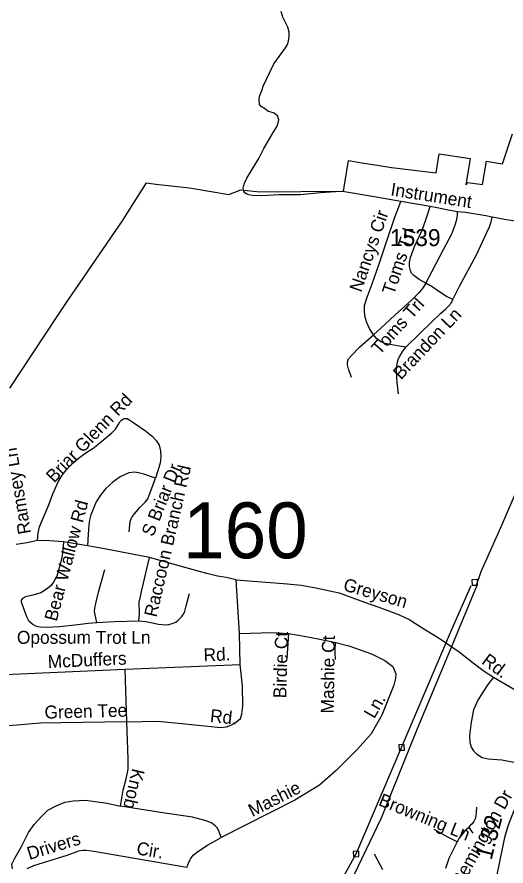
# Model space of a CAD drawing. Extents: x 2220236 to 2384410, y 720751 to 894131.
# Drawn here: x 2354061 to 2357653, y 819071 to 825303 of the extents above; entities that cross this region are included whole.
import ezdxf

# ---------------------------------------------------------------- set-up
doc = ezdxf.new("R2010")
doc.units = 0
doc.layers.add('Default', color=7, linetype='Continuous')

msp = doc.modelspace()

# ---------------------------------------------------------------- linework, layer by layer
at = {"layer": 'Default'}
for p, q in [((2354579.5, 821421.1), (2354401.9, 821451.5)), ((2355696.1, 820778.7), (2355671.2, 821172.7)), ((2355700.8, 820550.8), (2355696.1, 820778.7)), ((2353892.4, 820473.1), (2354855.4, 820516.7)), ((2354855.4, 820516.7), (2355700.8, 820550.8)), ((2354868.1, 820129), (2354855.4, 820516.7)), ((2357379.4, 819354.1), (2357409.3, 819311.5)), ((2356683, 819161.4), (2356746.2, 819045.8))]:
    msp.add_line(p, q, dxfattribs=at)
for points in [[(2359330.1, 825514.6), (2359079.2, 824929.6), (2358900.3, 824511.7), (2358699.7, 824067.4), (2358559.6, 823750), (2358429.4, 823442.5), (2358279.6, 823092.8), (2358061.8, 822580.3), (2357880.8, 822164.3), (2357732.9, 821832.5), (2357620.2, 821569.4), (2357468.1, 821231.6), (2357433.5, 821129.2)], [(2356697.9, 823981.3), (2356451, 824022.5), (2356399, 824019.8), (2356289.1, 824012.5), (2356139.4, 823998.8), (2355985.4, 823996.9), (2355859.6, 823991.3), (2355789.5, 823992.7), (2355763.4, 823998.2), (2355743.3, 824006), (2355735.3, 824011.9), (2355727.1, 824025.7), (2355723, 824043.8), (2355724.8, 824057.9), (2355732.5, 824083.8), (2355748.1, 824120), (2355836.2, 824265.1), (2355873.4, 824337.5), (2355942, 824456.3), (2355971.4, 824500.5), (2355979.1, 824526.7), (2355982.8, 824548.8), (2355974.5, 824576.7), (2355950.3, 824596.3), (2355904, 824611.7), (2355886, 824627.5), (2355853.6, 824645.2), (2355841.6, 824661.1), (2355839.1, 824693), (2355842.7, 824723), (2355862.2, 824769.2), (2355869.9, 824795.3), (2355947.9, 824958.1), (2356032.5, 825077.1), (2356048.1, 825101.3), (2356055.9, 825125.4), (2356059.5, 825159.4), (2356059, 825191.3), (2356050.6, 825229.2), (2356013.8, 825302.7), (2356001.2, 825342.7)], [(2354009.5, 822579.4), (2354356.2, 823104.4), (2354434, 823222.2), (2354519.2, 823346.5), (2354839.8, 823814.9), (2354842.2, 823818.2), (2355012.2, 824085), (2355012.8, 824086.6), (2355079.5, 824077.1), (2355326.8, 824049.6), (2355617.8, 824000.1), (2355704.5, 824033.4), (2355844.8, 824020), (2356448, 824024.2), (2356459, 824022.4), (2356464.5, 824054.2), (2356495.8, 824249.2), (2356608.5, 824229.7), (2356705.5, 824214.6), (2356812.5, 824197.7), (2356815, 824197.3), (2357036.5, 824171.2), (2357138.2, 824159.1), (2357161.8, 824299.2), (2357389.5, 824263.2), (2357357.8, 824072.1), (2357372.8, 824089.2), (2357479.8, 824073.4), (2357508, 824244.1), (2357579.5, 824232.6), (2357626.2, 824225), (2357627.2, 824224.8), (2357700.8, 824445.7)], [(2354009.5, 822579.4), (2354356.2, 823104.4), (2354434, 823222.2), (2354519.2, 823346.5), (2354839.8, 823814.9), (2354842.2, 823818.2), (2355012.2, 824085), (2355012.8, 824086.6), (2355079.5, 824077.1), (2355326.8, 824049.6), (2355617.8, 824000.1), (2355704.5, 824033.4), (2355844.8, 824020), (2356448, 824024.2), (2356459, 824022.4), (2356464.5, 824054.2), (2356495.8, 824249.2), (2356608.5, 824229.7), (2356705.5, 824214.6), (2356812.5, 824197.7), (2356815, 824197.3), (2357036.5, 824171.2), (2357138.2, 824159.1), (2357161.8, 824299.2), (2357389.5, 824263.2), (2357357.8, 824072.1), (2357372.8, 824089.2), (2357479.8, 824073.4), (2357508, 824244.1), (2357579.5, 824232.6), (2357626.2, 824225), (2357627.2, 824224.8), (2357700.8, 824445.7)], [(2356680.2, 822970.6), (2356649.4, 823017.6), (2356628.3, 823064.7), (2356615.3, 823110.1), (2356612.1, 823149), (2356613.7, 823186.3), (2356631.5, 823246.4), (2356668.8, 823343.7), (2356720.7, 823491.3), (2356779.1, 823668.1), (2356833.4, 823826.3), (2356879.5, 823949.5)], [(2358946.6, 823398.8), (2358894.7, 823428), (2358812, 823462.1), (2358611, 823535.1), (2358286, 823641.4), (2358099.5, 823698.1), (2357890.4, 823769.5), (2357763.9, 823797.1), (2357642.3, 823816.6), (2357551.4, 823833.7), (2357504.5, 823842.5), (2357355.4, 823866.9), (2357297.2, 823874.1), (2357226.8, 823886.3), (2357146.2, 823902.9), (2357095.3, 823911.8), (2356879.5, 823949.5), (2356697.9, 823981.3)], [(2357063.6, 823349.4), (2357014.9, 823376.9), (2356976, 823404.5), (2356958.2, 823422.4), (2356950.1, 823441.8), (2356943.6, 823472.7), (2356943.6, 823500.2), (2356951.7, 823537.5), (2356980.9, 823618.7), (2357036, 823738.7), (2357063.6, 823814.9), (2357095.3, 823911.8)], [(2357063.6, 823349.4), (2357110.6, 823438.6), (2357196.5, 823600.8), (2357254.9, 823711.1), (2357277.6, 823769.5), (2357290.5, 823816.6), (2357295.4, 823849), (2357297.2, 823874.1)], [(2357261.4, 823229.3), (2357310, 823328.3), (2357434.8, 823557), (2357509.4, 823716), (2357530.5, 823763), (2357543.5, 823800.3), (2357551.4, 823833.7)], [(2357063.6, 823349.4), (2357044.1, 823318.5), (2357013.3, 823278), (2356956.6, 823222.8), (2356836.6, 823114.1), (2356765.3, 823049.3), (2356680.2, 822970.6)], [(2357261.4, 823229.3), (2357216, 823252), (2357151.1, 823292.6), (2357109, 823321.8), (2357063.6, 823349.4)], [(2356916.9, 822879.7), (2357018.2, 822977.9), (2357105.7, 823062.2), (2357170.6, 823125.5), (2357209.5, 823161.2), (2357228.9, 823180.7), (2357248.4, 823203.4), (2357261.4, 823229.3)], [(2356518, 822655.9), (2356495.3, 822720.7), (2356488.9, 822749.9), (2356488.9, 822772.7), (2356495.3, 822793.7), (2356516.4, 822818.1), (2356576.4, 822879.7), (2356680.2, 822970.6)], [(2356916.9, 822879.7), (2356869.8, 822886.2), (2356813.1, 822895.9), (2356764.5, 822907.3), (2356733.7, 822918.7), (2356712.6, 822933.3), (2356698, 822946.2), (2356680.2, 822970.6)], [(2356861.7, 822537.4), (2356852, 822620.2), (2356848.8, 822698), (2356850.4, 822743.5), (2356855.3, 822769.4), (2356861.7, 822795.4), (2356871.5, 822813.2), (2356890.9, 822844), (2356916.9, 822879.7)], [(2354212.4, 821460.8), (2354216.7, 821517.2), (2354226.9, 821559.7), (2354257.5, 821636.3), (2354294.9, 821723), (2354323.8, 821802.9), (2354362.9, 821891.4), (2354391.8, 821940.7), (2354430.9, 821988.3), (2354470, 822029.1), (2354510.8, 822063.1), (2354560.1, 822098.9), (2354627.2, 822142.2), (2354698.6, 822201.7), (2354756.4, 822251.1), (2354783.6, 822276.6), (2354804, 822310.6), (2354815.9, 822331), (2354829.4, 822344.6), (2354839.6, 822353.1), (2354848.1, 822356.5), (2354856.6, 822356.5), (2354870.2, 822356.5), (2354890.6, 822344.6), (2354919.5, 822324.2), (2355004.5, 822264.7), (2355053.8, 822227.3), (2355086.1, 822191.5), (2355104.8, 822159.2), (2355115, 822118.4), (2355116.7, 822077.6), (2355111.6, 822028.3), (2355092.9, 821963.7), (2355078.4, 821916.9)], [(2355078.4, 821916.9), (2354993.5, 821947.5), (2354954.4, 821957.7), (2354923.8, 821962.8), (2354883, 821956), (2354855.8, 821945.8), (2354818.4, 821927.1), (2354764, 821889.7), (2354711.3, 821840.4), (2354673.9, 821792.7), (2354643.3, 821745.1), (2354619.5, 821690.7), (2354602.6, 821648.2), (2354592.4, 821609.1), (2354589, 821576.7), (2354583.9, 821507), (2354579.5, 821421.1)], [(2354885.5, 821524.7), (2354891.5, 821600.6), (2354901.7, 821626.1), (2354923.8, 821656.7), (2354962.9, 821702.6), (2355005.4, 821745.1), (2355020.7, 821765.5), (2355037.6, 821806.3), (2355078.4, 821916.9)], [(2354212.4, 821460.8), (2354134.9, 821442.9), (2354054.9, 821431.5)], [(2354401.9, 821451.5), (2354398.6, 821384.6), (2354390.1, 821336.9), (2354371.4, 821260.4), (2354352.7, 821197.5), (2354332.3, 821158.4), (2354311.9, 821131.2), (2354284.7, 821107.4), (2354237.1, 821076.7), (2354177.7, 821059.7), (2354123.3, 821046.1), (2354101.2, 821034.2), (2354091, 821022.3), (2354091, 821010.4), (2354114.3, 820949.1), (2354131.2, 820901.8), (2354145.9, 820874.4), (2354161.7, 820858.6), (2354178.5, 820845), (2354197.4, 820833.4), (2354213.2, 820830.2), (2354234.2, 820827.1), (2354283.6, 820825), (2354373, 820830.2), (2354506.5, 820843.9), (2354583.3, 820854.4), (2354646.4, 820859.7)], [(2354401.9, 821451.5), (2354299.4, 821459.1), (2354212.4, 821460.8)], [(2355034.4, 821335.9), (2354703.1, 821398.8), (2354579.5, 821421.1)], [(2354954.5, 820870.2), (2354960.2, 820925.4), (2354959.2, 821007.7), (2354966.8, 821050.3), (2354977.4, 821095.9), (2355034.4, 821335.9)], [(2355671.2, 821172.7), (2355596.7, 821187.9), (2355533.6, 821199.3), (2355456.1, 821219.1), (2355302.6, 821260.2), (2355128.6, 821309.6), (2355034.4, 821335.9)], [(2354646.4, 820859.7), (2354634.3, 820914.9), (2354631.1, 820941.2), (2354633.2, 820963.3), (2354639.6, 820998), (2354659.5, 821082.2), (2354706.6, 821247.9)], [(2353471.9, 813194.5), (2353662.4, 813640.7), (2353958.5, 814300.1), (2354487.8, 815341.9), (2355009.9, 816316), (2355555.6, 817318.1), (2356032.7, 818223.5), (2356551.3, 819159.5), (2356885.8, 819941.3), (2357253.2, 820801.4), (2357397.3, 821129)], [(2357439.3, 821129.6), (2357225.6, 820617), (2357000, 820078.6), (2356736, 819423.6), (2356451.3, 818830.5), (2356255.6, 818468.1), (2356122.7, 818214.6), (2355207.4, 816516.2), (2354683.3, 815552.2), (2354554.2, 815312.8), (2354374.4, 814958.7), (2354020.7, 814274.8), (2353680.1, 813501), (2353539.9, 813195.3)], [(2355671.2, 821172.7), (2356048.1, 821142.3), (2356148.4, 821131.7), (2356256.3, 821113.4), (2356427.5, 821077), (2356612.6, 821008.4), (2356717.8, 820971.8), (2356861.8, 820916.9), (2356946.3, 820878), (2357028.6, 820823.2), (2357161.9, 820744.3), (2357307.2, 820642.2), (2357410, 820563.3), (2357492.8, 820502.3), (2357561.2, 820457.3)], [(2357403.7, 821131.6), (2357443.6, 821133.3), (2357442, 821173.2), (2357402.1, 821171.6), (2357403.7, 821131.6)], [(2354954.5, 820870.2), (2355006.5, 820865.5), (2355044.4, 820858.1), (2355100.1, 820846.5), (2355150.6, 820842.3), (2355175.8, 820844.4), (2355200, 820850.7), (2355226.3, 820860.2), (2355245.2, 820874.9), (2355268.3, 820899.1), (2355283, 820919.1), (2355294.6, 820941.2), (2355303, 820981.2), (2355328.5, 821071.6)], [(2358446.3, 820961.9), (2358327.3, 820738.1), (2358138.2, 820366.2), (2358041.8, 820187.4), (2357964.3, 820028.1), (2357832.8, 819774.7), (2357694, 819440.1), (2357665.6, 819364.3), (2357640.4, 819280.7), (2357609.3, 819126.3), (2357579, 818982), (2357571.8, 818929.3), (2357569.4, 818857.7), (2357569.4, 818740.9), (2357571, 818644.7), (2357578.5, 818570.5), (2357600.2, 818358.2), (2357703.5, 817947.8), (2357813.9, 817502.1), (2357823.3, 817434.2), (2357830.5, 817349.6), (2357834.4, 817199.7), (2357838, 816891.7), (2357836.3, 816703.7)], [(2354646.4, 820859.7), (2354777.8, 820865), (2354954.5, 820870.2)], [(2355696.1, 820778.7), (2355933.4, 820786), (2356056.4, 820778.1)], [(2356045.9, 820592.4), (2356050.1, 820667.1), (2356056.4, 820778.1)], [(2356056.4, 820778.1), (2356170.5, 820758.2), (2356272.4, 820737.6), (2356401.8, 820711.9)], [(2356401.8, 820711.9), (2356496.8, 820686.3), (2356665.7, 820628.4), (2356713.8, 820604.9), (2356762.1, 820579.5), (2356820.7, 820536.3), (2356843.3, 820482.6), (2356839.7, 820446.6), (2356828.3, 820398.3), (2356741, 820179.5), (2356662.6, 820042.6), (2356558, 819927.3), (2356405.9, 819771.6), (2356283.2, 819664.2), (2356100.6, 819553.9), (2355560.2, 819279.5)], [(2356400.8, 820586.7), (2356396.6, 820635.1), (2356396.6, 820672.9), (2356401.8, 820711.9)], [(2354868.1, 820129), (2355094, 820133.6), (2355272.1, 820117.7), (2355558.5, 820087.2), (2355598.4, 820093.8), (2355632.1, 820106.2), (2355662.1, 820122.4), (2355703.6, 820154.9), (2355713.1, 820185.1), (2355720.5, 820245), (2355716.7, 820392.9), (2355700.8, 820550.8)], [(2357561.2, 820457.3), (2357518, 820402.7), (2357447.2, 820293.9), (2357414.3, 820217.6), (2357395.4, 820127.4), (2357384.6, 820029.3), (2357387, 819979.4), (2357397.5, 819943.4), (2357413.9, 819915.6), (2357438.2, 819892), (2357478.4, 819868.4), (2357522.5, 819857), (2357620.6, 819850), (2357708.7, 819833.2), (2357773.1, 819810), (2357832.8, 819774.7)], [(2357561.2, 820457.3), (2357808.4, 820312), (2357964.5, 820236.3), (2358041.8, 820187.4)], [(2354868.1, 820129), (2354386.3, 820123.1), (2354232.4, 820119.3), (2354000.9, 820100.4), (2353735.1, 820081.3)], [(2354821.7, 819510.7), (2354840.3, 819628.7), (2354863.1, 819711), (2354876.4, 819783.2), (2354877.4, 819857.1), (2354868.1, 820129)], [(2356866.6, 819920.5), (2356906.6, 819922.1), (2356904.9, 819962.1), (2356865, 819960.4), (2356866.6, 819920.5)], [(2354027.5, 819051.3), (2354022.9, 819085.1), (2354044.5, 819129.4), (2354093.5, 819213.8), (2354146.1, 819316.6), (2354187.4, 819376.9), (2354242.6, 819437.6), (2354288.1, 819480.1), (2354347.8, 819512.9), (2354413.3, 819539.6), (2354475.3, 819550.3), (2354563.2, 819553.5), (2354723.3, 819533.5), (2354821.7, 819510.7)], [(2355560.2, 819279.5), (2355545.6, 819323.3), (2355533.4, 819349.2), (2355517.1, 819365), (2355492.9, 819384.6), (2355450.8, 819402.1), (2355350.4, 819429), (2355146.1, 819458.5), (2354821.7, 819510.7)], [(2357434.6, 819504), (2357433, 819467.7), (2357429.8, 819440.9), (2357426.7, 819417.2), (2357417.2, 819398.3), (2357404.6, 819380.9), (2357387.3, 819365.1), (2357379.4, 819354.1)], [(2357294.2, 819248.3), (2357231.1, 819279.9), (2357125.4, 819338.3)], [(2357379.4, 819354.1), (2357351, 819328.8), (2357327.3, 819300.4), (2357310, 819279.9), (2357294.2, 819248.3)], [(2355308.8, 819060.6), (2355322.3, 819098.7), (2355337.9, 819127), (2355353.8, 819151), (2355389.5, 819177.5), (2355458.8, 819224.3), (2355560.2, 819279.5)], [(2357294.2, 819248.3), (2357264.2, 819189.9), (2357232.7, 819125.2), (2357218.5, 819082.6), (2357207.5, 819052.6)], [(2355308.8, 819060.6), (2354611.7, 819180.1), (2354569.6, 819185.6), (2354543.6, 819185.4), (2354513.6, 819180.9), (2354426.1, 819148), (2354181, 819072.9), (2354133.3, 819050.4)], [(2356532.2, 819138.7), (2356572.1, 819140.3), (2356570.5, 819180.3), (2356530.5, 819178.7), (2356532.2, 819138.7)]]:
    msp.add_lwpolyline(points, dxfattribs=at)

# ---------------------------------------------------------------- texts
for s, height, rotation, p in [('Instrument', 95, 350.98531, (2356800.3, 823993.7)), ('Nancys Cir', 95, 71.02531, (2356589.1, 823277.7)), ('Toms Trl', 95, 71.26906, (2356829.4, 823258.2)), ('Toms Trl', 95, 48.21624, (2356725.2, 822817.4)), ('Brandon Ln', 95, 46.61951, (2356881.3, 822635.3)), ('Briar Glenn Rd', 95, 46.15552, (2354333, 821878.5)), ('Ramsey Ln', 95, 99.65508, (2354164.8, 821514.8)), ('S Briar Dr', 95, 68.08065, (2355060.5, 821483.2)), ('Raccoon Branch Rd', 95, 77.06831, (2355086.1, 820892.7)), ('Bear Wallow Rd', 95, 75.14766, (2354352.2, 820861.8)), ('Greyson', 95, 343.89572, (2356450.6, 821096.1)), ('Birdie Ct', 95, 88.38728, (2356038.2, 820301.7)), ('Mashie Ct', 95, 89.02118, (2356387, 820190.1)), ('McDuffers', 95, 2.59226, (2354288.9, 820523.9)), ('Rd.', 95, 2.3099, (2355432.9, 820572.8)), ('Rd.', 95, 323.6196, (2357467.2, 820561.8)), ('Green Tee', 95, 1.41534, (2354264.2, 820152.9)), ('Ln.', 95, 60.20132, (2356684.8, 820147.4)), ('Rd.', 95, 353.92079, (2355475.2, 820129)), ('Knob', 95, 256.83355, (2354907.7, 819792.7)), ('Mashie', 95, 26.92028, (2355789.8, 819429.6)), ('Remington Dr', 95, 60.87813, (2357324.7, 818910.5)), ('Browning Ln', 95, 337.96683, (2356709.5, 819519.6)), ('1.32', 125, 75.56388, (2357545.3, 819109.9)), ('Drivers', 95, 17.03491, (2354151.6, 819114.9)), ('Cir.', 95, 350.2728, (2354933.9, 819158.1))]:
    msp.add_text(s, height=height, rotation=rotation, dxfattribs=at).set_placement(p)
for s, height, p in [('1539', 125, (2356800.1, 823621)), ('160', 410.1, (2355281.1, 821330.1)), ('Opossum Trot Ln', 95, (2354060.5, 820702.2))]:
    msp.add_text(s, height=height, dxfattribs=at).set_placement(p)

doc.saveas('drawing.dxf')
